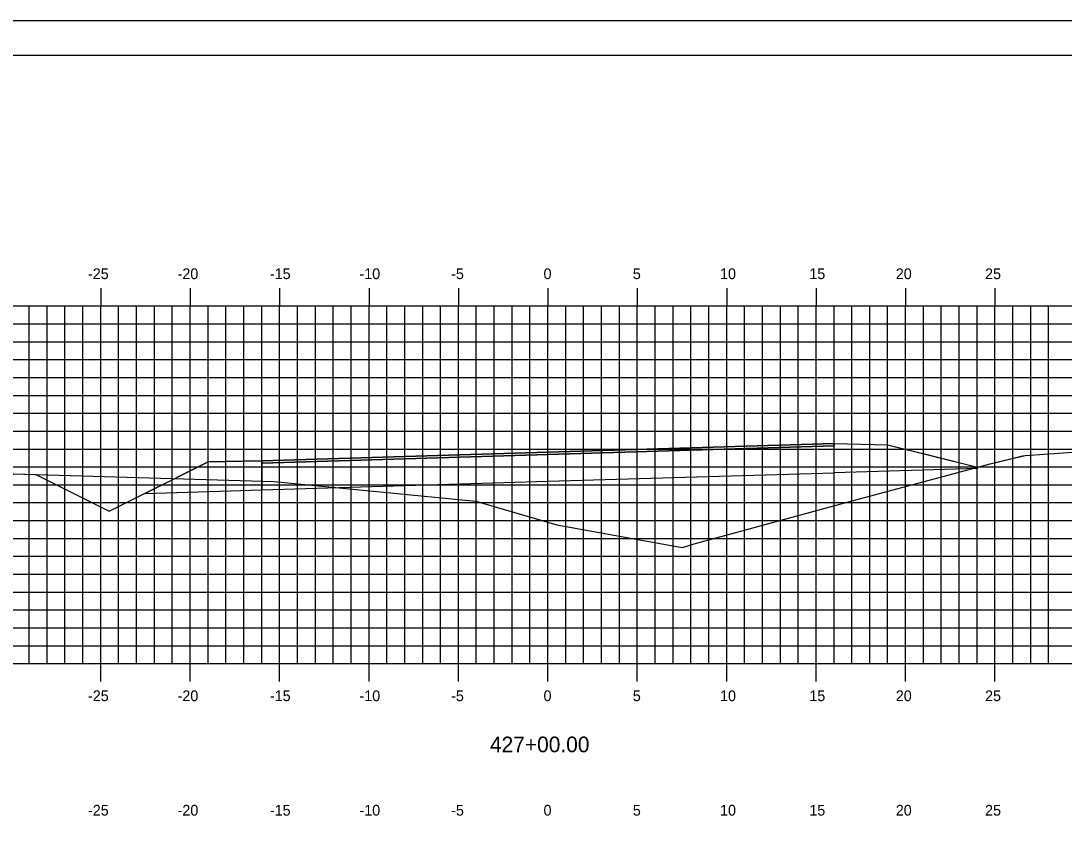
# Model space of a CAD drawing. Extents: x 1168600 to 1177589, y 610178 to 611246.
# Drawn here: x 1175155.9 to 1175214.3, y 610965.8 to 611010.5 of the extents above; entities that cross this region are included whole.
import ezdxf

# ---------------------------------------------------------------- set-up
doc = ezdxf.new("R2010")
doc.units = 0
for name, color, linetype in [('_Construction', 7, 'Continuous'), ('_Station Equation', 7, 'Continuous'), ('D_Roadway_Edge_TW', 7, 'Continuous'), ('D_Roadway_SubGrade', 7, 'Continuous'), ('D_Slope_Direction', 7, 'Continuous'), ('D_Text_Standard', 7, 'Continuous'), ('DIMENSIONS', 7, 'Continuous'), ('H_V ANNOTATION', 7, 'Continuous'), ('MAJOR', 7, 'Continuous'), ('MATCH LINES', 7, 'Continuous'), ('MINOR', 7, 'Continuous')]:
    doc.layers.add(name, color=color, linetype=linetype)

msp = doc.modelspace()

# ---------------------------------------------------------------- linework, layer by layer
at = {"layer": '_Construction'}
for p, q in [((1175270.393, 611008.596), (1175110.393, 611008.596)), ((1175204.393, 610986.835), (1175209.418, 610985.579))]:
    msp.add_line(p, q, dxfattribs=at)
msp.add_lwpolyline([(1175102.3, 610900.537), (1175272.3, 610900.537), (1175272.3, 611010.537), (1175102.3, 611010.537)], close=True, dxfattribs=at)
at = {"layer": '_Station Equation'}
for points in [[(1175115.393, 610986.742), (1175120.046, 610986.528), (1175131.691, 610985.84), (1175150.44, 610985.359), (1175156.704, 610985.175), (1175156.754, 610985.173), (1175160.872, 610983.114), (1175166.393, 610985.875), (1175169.393, 610985.935), (1175185.393, 610986.415), (1175201.393, 610986.895), (1175204.393, 610986.835), (1175206.905, 610986.207), (1175209.418, 610985.579), (1175209.468, 610985.592), (1175210.125, 610985.768), (1175211.532, 610986.11), (1175212.089, 610986.236), (1175215.261, 610986.458)], [(1175115.393, 610986.742), (1175120.045, 610986.528), (1175138.568, 610986.103), (1175150.44, 610985.359), (1175170.094, 610984.78), (1175181.365, 610983.68), (1175185.902, 610982.353), (1175192.695, 610981.134), (1175192.928, 610981.092), (1175193.582, 610981.298), (1175202.62, 610983.76), (1175210.125, 610985.768), (1175211.931, 610986.207), (1175212.089, 610986.236), (1175215.262, 610986.459)]]:
    msp.add_lwpolyline(points, dxfattribs=at)
at = {"layer": 'D_Roadway_Edge_TW'}
msp.add_lwpolyline([(1175201.393, 610986.77), (1175201.393, 610986.895), (1175185.393, 610986.415), (1175169.393, 610985.935), (1175169.393, 610985.81), (1175185.393, 610986.29)], close=True, dxfattribs=at)
at = {"layer": 'D_Roadway_SubGrade'}
for points in [[(1175201.393, 610985.27), (1175201.393, 610986.77), (1175185.393, 610986.29), (1175169.393, 610985.81), (1175169.393, 610984.31), (1175185.393, 610984.79)], [(1175201.393, 610986.895), (1175204.393, 610986.835), (1175209.418, 610985.579), (1175209.418, 610985.511), (1175201.393, 610985.27)], [(1175169.393, 610985.935), (1175166.393, 610985.875), (1175162.872, 610984.114), (1175169.393, 610984.31)]]:
    msp.add_lwpolyline(points, close=True, dxfattribs=at)
at = {"layer": 'D_Slope_Direction'}
msp.add_lwpolyline([(1175204.393, 610986.835), (1175209.418, 610985.579)], dxfattribs=at)
at = {"layer": 'D_Text_Standard'}
msp.add_lwpolyline([(1175156.754, 610985.173), (1175160.872, 610983.114), (1175166.393, 610985.875), (1175169.393, 610985.935), (1175185.393, 610986.415), (1175201.393, 610986.895), (1175204.393, 610986.835), (1175206.905, 610986.207), (1175209.418, 610985.579)], dxfattribs=at)
at = {"layer": 'DIMENSIONS'}
msp.add_lwpolyline([(1175201.393, 610986.77), (1175201.393, 610986.77), (1175185.393, 610986.29), (1175169.393, 610985.81), (1175169.393, 610985.81), (1175185.393, 610986.29)], close=True, dxfattribs=at)
for points in [[(1175201.393, 610986.77), (1175201.393, 610986.77)], [(1175201.393, 610986.77), (1175201.393, 610986.77)], [(1175169.393, 610985.81), (1175169.393, 610985.81)], [(1175169.393, 610985.81), (1175169.393, 610985.81)]]:
    msp.add_lwpolyline(points, dxfattribs=at)
at = {"layer": 'MAJOR'}
for p, q in [((1175160.393, 610995.598), (1175160.393, 610994.596)), ((1175165.393, 610995.598), (1175165.393, 610994.596)), ((1175170.393, 610995.598), (1175170.393, 610994.596)), ((1175175.393, 610995.598), (1175175.393, 610994.596)), ((1175180.393, 610995.598), (1175180.393, 610994.596)), ((1175185.393, 610995.598), (1175185.393, 610994.596)), ((1175190.393, 610995.598), (1175190.393, 610994.596)), ((1175195.393, 610995.598), (1175195.393, 610994.596)), ((1175200.393, 610995.598), (1175200.393, 610994.596)), ((1175205.393, 610995.598), (1175205.393, 610994.596)), ((1175210.393, 610995.598), (1175210.393, 610994.596)), ((1175115.393, 610994.596), (1175255.393, 610994.596)), ((1175115.393, 610994.596), (1175255.393, 610994.596)), ((1175160.393, 610974.596), (1175160.393, 610994.596)), ((1175165.393, 610974.596), (1175165.393, 610994.596)), ((1175170.393, 610974.596), (1175170.393, 610994.596)), ((1175175.393, 610974.596), (1175175.393, 610994.596)), ((1175180.393, 610974.596), (1175180.393, 610994.596)), ((1175185.393, 610974.596), (1175185.393, 610994.596)), ((1175190.393, 610974.596), (1175190.393, 610994.596)), ((1175195.393, 610974.596), (1175195.393, 610994.596)), ((1175200.393, 610974.596), (1175200.393, 610994.596)), ((1175205.393, 610974.596), (1175205.393, 610994.596)), ((1175210.393, 610974.596), (1175210.393, 610994.596)), ((1175115.393, 610989.596), (1175255.393, 610989.596)), ((1175115.393, 610984.596), (1175255.393, 610984.596)), ((1175115.393, 610979.596), (1175255.393, 610979.596)), ((1175115.393, 610974.596), (1175255.393, 610974.596)), ((1175115.393, 610974.596), (1175255.393, 610974.596)), ((1175160.393, 610973.594), (1175160.393, 610974.596)), ((1175165.393, 610973.594), (1175165.393, 610974.596)), ((1175170.393, 610973.594), (1175170.393, 610974.596)), ((1175175.393, 610973.594), (1175175.393, 610974.596)), ((1175180.393, 610973.594), (1175180.393, 610974.596)), ((1175185.393, 610973.594), (1175185.393, 610974.596)), ((1175190.393, 610973.594), (1175190.393, 610974.596)), ((1175195.393, 610973.594), (1175195.393, 610974.596)), ((1175200.393, 610973.594), (1175200.393, 610974.596)), ((1175205.393, 610973.594), (1175205.393, 610974.596)), ((1175210.393, 610973.594), (1175210.393, 610974.596))]:
    msp.add_line(p, q, dxfattribs=at)
at = {"layer": 'MATCH LINES'}
for points in [[(1175201.393, 610986.895), (1175201.393, 610986.77)], [(1175169.393, 610985.935), (1175169.393, 610985.81)]]:
    msp.add_lwpolyline(points, dxfattribs=at)
at = {"layer": 'MINOR'}
for p, q in [((1175156.393, 610974.596), (1175156.393, 610994.596)), ((1175157.393, 610974.596), (1175157.393, 610994.596)), ((1175158.393, 610974.596), (1175158.393, 610994.596)), ((1175159.393, 610974.596), (1175159.393, 610994.596)), ((1175161.393, 610974.596), (1175161.393, 610994.596)), ((1175162.393, 610974.596), (1175162.393, 610994.596)), ((1175163.393, 610974.596), (1175163.393, 610994.596)), ((1175164.393, 610974.596), (1175164.393, 610994.596)), ((1175166.393, 610974.596), (1175166.393, 610994.596)), ((1175167.393, 610974.596), (1175167.393, 610994.596)), ((1175168.393, 610974.596), (1175168.393, 610994.596)), ((1175169.393, 610974.596), (1175169.393, 610994.596)), ((1175171.393, 610974.596), (1175171.393, 610994.596)), ((1175172.393, 610974.596), (1175172.393, 610994.596)), ((1175173.393, 610974.596), (1175173.393, 610994.596)), ((1175174.393, 610974.596), (1175174.393, 610994.596)), ((1175176.393, 610974.596), (1175176.393, 610994.596)), ((1175177.393, 610974.596), (1175177.393, 610994.596)), ((1175178.393, 610974.596), (1175178.393, 610994.596)), ((1175179.393, 610974.596), (1175179.393, 610994.596)), ((1175181.393, 610974.596), (1175181.393, 610994.596)), ((1175182.393, 610974.596), (1175182.393, 610994.596)), ((1175183.393, 610974.596), (1175183.393, 610994.596)), ((1175184.393, 610974.596), (1175184.393, 610994.596)), ((1175186.393, 610974.596), (1175186.393, 610994.596)), ((1175187.393, 610974.596), (1175187.393, 610994.596)), ((1175188.393, 610974.596), (1175188.393, 610994.596)), ((1175189.393, 610974.596), (1175189.393, 610994.596)), ((1175191.393, 610974.596), (1175191.393, 610994.596)), ((1175192.393, 610974.596), (1175192.393, 610994.596)), ((1175193.393, 610974.596), (1175193.393, 610994.596)), ((1175194.393, 610974.596), (1175194.393, 610994.596)), ((1175196.393, 610974.596), (1175196.393, 610994.596)), ((1175197.393, 610974.596), (1175197.393, 610994.596)), ((1175198.393, 610974.596), (1175198.393, 610994.596)), ((1175199.393, 610974.596), (1175199.393, 610994.596)), ((1175201.393, 610974.596), (1175201.393, 610994.596)), ((1175202.393, 610974.596), (1175202.393, 610994.596)), ((1175203.393, 610974.596), (1175203.393, 610994.596)), ((1175204.393, 610974.596), (1175204.393, 610994.596)), ((1175206.393, 610974.596), (1175206.393, 610994.596)), ((1175207.393, 610974.596), (1175207.393, 610994.596)), ((1175208.393, 610974.596), (1175208.393, 610994.596)), ((1175209.393, 610974.596), (1175209.393, 610994.596)), ((1175211.393, 610974.596), (1175211.393, 610994.596)), ((1175212.393, 610974.596), (1175212.393, 610994.596)), ((1175213.393, 610974.596), (1175213.393, 610994.596)), ((1175115.393, 610993.596), (1175255.393, 610993.596)), ((1175115.393, 610992.596), (1175255.393, 610992.596)), ((1175115.393, 610991.596), (1175255.393, 610991.596)), ((1175115.393, 610990.596), (1175255.393, 610990.596)), ((1175115.393, 610988.596), (1175255.393, 610988.596)), ((1175115.393, 610987.596), (1175255.393, 610987.596)), ((1175115.393, 610986.596), (1175255.393, 610986.596)), ((1175115.393, 610985.596), (1175255.393, 610985.596)), ((1175115.393, 610983.596), (1175255.393, 610983.596)), ((1175115.393, 610982.596), (1175255.393, 610982.596)), ((1175115.393, 610981.596), (1175255.393, 610981.596)), ((1175115.393, 610980.596), (1175255.393, 610980.596)), ((1175115.393, 610978.596), (1175255.393, 610978.596)), ((1175115.393, 610977.596), (1175255.393, 610977.596)), ((1175115.393, 610976.596), (1175255.393, 610976.596)), ((1175115.393, 610975.596), (1175255.393, 610975.596))]:
    msp.add_line(p, q, dxfattribs=at)

# ---------------------------------------------------------------- texts
at = {"layer": 'H_V ANNOTATION'}
for s, height, p in [('-25', 0.6, (1175159.679, 610996.096)), ('-20', 0.6, (1175164.687, 610996.096)), ('-15', 0.6, (1175169.85, 610996.096)), ('-10', 0.6, (1175174.858, 610996.096)), ('-5', 0.6, (1175179.984, 610996.096)), ('0', 0.6, (1175185.152, 610996.096)), ('5', 0.6, (1175190.144, 610996.096)), ('10', 0.6, (1175195.019, 610996.096)), ('15', 0.6, (1175200.011, 610996.096)), ('20', 0.6, (1175204.847, 610996.096)), ('25', 0.6, (1175209.839, 610996.096)), ('-25', 0.6, (1175159.679, 610972.496)), ('-20', 0.6, (1175164.687, 610972.496)), ('-15', 0.6, (1175169.85, 610972.496)), ('-10', 0.6, (1175174.858, 610972.496)), ('-5', 0.6, (1175179.984, 610972.496)), ('0', 0.6, (1175185.152, 610972.496)), ('5', 0.6, (1175190.144, 610972.496)), ('10', 0.6, (1175195.019, 610972.496)), ('15', 0.6, (1175200.011, 610972.496)), ('20', 0.6, (1175204.847, 610972.496)), ('25', 0.6, (1175209.839, 610972.496)), ('427+00.00', 0.875, (1175182.155, 610969.639)), ('-25', 0.6, (1175159.679, 610966.096)), ('-20', 0.6, (1175164.687, 610966.096)), ('-15', 0.6, (1175169.85, 610966.096)), ('-10', 0.6, (1175174.858, 610966.096)), ('-5', 0.6, (1175179.984, 610966.096)), ('0', 0.6, (1175185.152, 610966.096)), ('5', 0.6, (1175190.144, 610966.096)), ('10', 0.6, (1175195.019, 610966.096)), ('15', 0.6, (1175200.011, 610966.096)), ('20', 0.6, (1175204.847, 610966.096)), ('25', 0.6, (1175209.839, 610966.096))]:
    msp.add_text(s, height=height, dxfattribs=at).set_placement(p)

doc.saveas('drawing.dxf')
